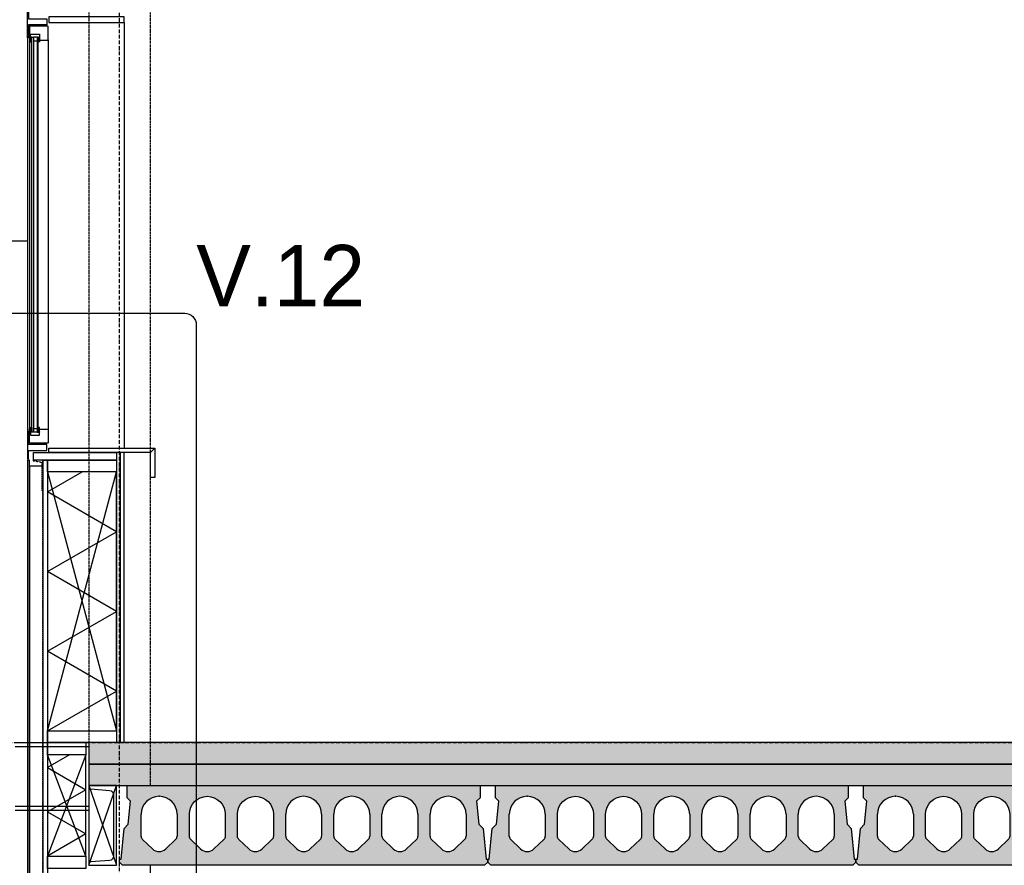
# Model space of a CAD drawing. Header units: millimetres. Extents: x -297000 to 504135, y -166520 to 252050.
# Tile 291 of 416: x 12000 to 15209, y -12200 to -9443. Entities that reach past the tile are written whole.
import ezdxf
from ezdxf.enums import TextEntityAlignment as Align

# ---------------------------------------------------------------- set-up
doc = ezdxf.new("R2010")
doc.units = ezdxf.units.MM
doc.header["$MEASUREMENT"] = 0
for name, pattern in [('ACAD_ISO10W100', [18, 12, -3, 0, -3]), ('CENTER', [50.800000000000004, 31.75, -6.349999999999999, 6.349999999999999, -6.349999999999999]), ('DASHED2', [0.375, 0.25, -0.125]), ('HIDDEN2', [4.762499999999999, 3.175, -1.5875])]:
    doc.linetypes.add(name, pattern=pattern)
doc.layers.get('Defpoints').update_dxf_attribs({"color": 6})
for name, color, linetype in [('040_AXPRI_B', 9, 'CENTER'), ('053_SHADE_S', 253, 'Continuous'), ('068_HATCH_H', 8, 'Continuous'), ('080_SYMB_DETAIL', 4, 'Continuous'), ('080_SYMBO_G', 1, 'Continuous'), ('210_WALEX_E', 2, 'Continuous'), ('210_WALEX_G', 2, 'Continuous'), ('299_CONCR_G', 3, 'Continuous'), ('299_CONCR_H', 251, 'Continuous'), ('299_STEEL_G', 3, 'Continuous'), ('299_STEEL_H', 8, 'Continuous'), ('310_WINDO_E', 1, 'Continuous'), ('340_BALUS_E', 8, 'Continuous'), ('410_WAFEX_G', 1, 'Continuous'), ('420_WAFIN_G', 1, 'Continuous')]:
    doc.layers.add(name, color=color, linetype=linetype)
doc.styles.add('VMX 1 SMALL 100', font='unvr55w.TTF', dxfattribs={"height": 100})
doc.styles.add('VMX 3 BIG 200', font='unvr55w.TTF', dxfattribs={"height": 800})

# ---------------------------------------------------------------- blocks, each defined once
blk = doc.blocks.new('GRID02')
at = {"layer": '040_AXPRI_B', "linetype": 'ACAD_ISO10W100'}
blk.add_line((-2.231390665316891e-06, -2483.903999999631), (-2.183020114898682e-06, 11470.78071810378), dxfattribs=at)
blk.add_lwpolyline([(-4000, 3800), (27199.99999785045, 3800)], dxfattribs=at)
blk = doc.blocks.new('WAND B60')
for p, q in [((1.201632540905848, 0), (-1.201632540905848, 0)), ((0, 0), (0, -1.9055541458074))]:
    blk.add_line(p, q)
at = {"style": 'VMX 1 SMALL 100'}
blk.add_attdef('B60', text='', height=1, dxfattribs=at).set_placement((0, 0.9139582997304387), align=Align.MIDDLE_CENTER)
blk = doc.blocks.new('UNP260')
at = {"layer": '299_STEEL_G'}
blk.add_lwpolyline([(44.99999676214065, -129.9999906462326), (44.99999676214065, 130.0000093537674), (-45.00000323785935, 130.0000093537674), (-45.00000323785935, 126.0623736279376, 0.3910205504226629), (-38.55821979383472, 119.0846666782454), (22.11642987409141, 114.230694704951, -0.3910205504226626), (34.99999676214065, 100.2752808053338), (34.99999676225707, -100.275262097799, -0.3910205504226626), (22.11642987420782, -114.2306759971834), (-38.55821979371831, -119.0846479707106, 0.3910205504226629), (-45.00000323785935, -126.0623549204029), (-45.00000323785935, -129.9999906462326)], format="xyb", close=True, dxfattribs=at)
at = {"layer": 'Defpoints'}
for points in [[(-45.00000323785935, 130.0000093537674), (44.99999676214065, -129.9999906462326)], [(-44.99999028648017, -129.9999906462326), (44.99999676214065, 130.0000093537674)]]:
    blk.add_lwpolyline(points, dxfattribs=at)
blk.add_lwpolyline([(44.99999676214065, 130.0000093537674), (-44.99999028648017, 130.0000093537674), (-44.99999028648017, -129.9999906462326), (44.99999676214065, -129.9999906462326)], close=True, dxfattribs=at)
blk = doc.blocks.new('KANAALPLAAT260')
at = {"layer": '299_CONCR_H'}
h = blk.add_hatch(color=256, dxfattribs=at)
h.paths.add_polyline_path([(5.049627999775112, 120.4962809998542), (18.44946200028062, 133.8961149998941), (25.96350099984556, 209.0364990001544), (15, 220), (15, 260), (1165, 260), (1165, 220), (1154.036499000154, 209.0364990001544), (1161.550537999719, 133.8961149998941), (1174.950372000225, 120.4962809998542), (1185, 20), (1190, 20), (1190, 10), (1180, 0), (0, 0), (-10, 10), (-10, 20), (-5, 20)])
edge = h.paths.add_edge_path(flags=16)
edge.add_arc((119, 76.68257113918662), 31.68257478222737, 226.8415831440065, 313.1584168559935)
edge.add_line((140.6714472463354, 53.57123368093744), (172.760268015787, 83.66084609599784))
edge.add_arc((162.5, 94.60282490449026), 15, 313.1584168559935, 360)
edge.add_line((177.5, 94.60282490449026), (177.5, 166.5))
edge.add_arc((119, 166.5), 58.5, 0, 180)
edge.add_line((60.5, 166.5), (60.5, 94.60282490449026))
edge.add_arc((75.5, 94.60282490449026), 14.99999999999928, 180, 226.8415831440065)
edge.add_line((65.239731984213, 83.66084609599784), (97.32855275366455, 53.57123368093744))
edge = h.paths.add_edge_path(flags=16)
edge.add_line((254.3285527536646, 53.57123368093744), (222.239731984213, 83.66084609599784))
edge.add_arc((232.5, 94.60282490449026), 14.99999999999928, 180, 226.8415831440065, ccw=False)
edge.add_line((217.5, 94.60282490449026), (217.5, 166.5))
edge.add_arc((276, 166.5), 58.5, 0, 180, ccw=False)
edge.add_line((334.5, 166.5), (334.5, 94.60282490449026))
edge.add_arc((319.5, 94.60282490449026), 15, -46.841583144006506, 0, ccw=False)
edge.add_line((329.760268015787, 83.66084609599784), (297.6714472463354, 53.57123368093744))
edge.add_arc((276, 76.68257113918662), 31.68257478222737, 226.8415831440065, 313.1584168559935, ccw=False)
edge = h.paths.add_edge_path(flags=16)
edge.add_arc((389.5, 94.60282490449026), 14.99999999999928, 180, 226.8415831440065)
edge.add_line((379.239731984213, 83.66084609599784), (411.3285527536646, 53.57123368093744))
edge.add_arc((433, 76.68257113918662), 31.68257478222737, 226.8415831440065, 313.1584168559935)
edge.add_line((454.6714472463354, 53.57123368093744), (486.760268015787, 83.66084609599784))
edge.add_arc((476.5, 94.60282490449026), 15, 313.1584168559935, 360)
edge.add_line((491.5, 94.60282490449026), (491.5, 166.5))
edge.add_arc((433, 166.5), 58.5, 0, 180)
edge.add_line((374.5, 166.5), (374.5, 94.60282490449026))
edge = h.paths.add_edge_path(flags=16)
edge.add_arc((590, 76.68257113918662), 31.68257478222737, 226.8415831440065, 313.1584168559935)
edge.add_line((611.6714472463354, 53.57123368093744), (643.760268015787, 83.66084609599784))
edge.add_arc((633.5, 94.60282490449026), 15, 313.1584168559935, 360)
edge.add_line((648.5, 94.60282490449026), (648.5, 166.5))
edge.add_arc((590, 166.5), 58.5, 0, 180)
edge.add_line((531.5, 166.5), (531.5, 94.60282490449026))
edge.add_arc((546.5, 94.60282490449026), 14.99999999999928, 180, 226.8415831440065)
edge.add_line((536.239731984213, 83.66084609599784), (568.3285527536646, 53.57123368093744))
edge = h.paths.add_edge_path(flags=16)
edge.add_line((725.3285527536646, 53.57123368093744), (693.239731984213, 83.66084609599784))
edge.add_arc((703.5, 94.60282490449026), 14.99999999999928, 180, 226.8415831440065, ccw=False)
edge.add_line((688.5, 94.60282490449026), (688.5, 166.5))
edge.add_arc((747, 166.5), 58.5, 0, 180, ccw=False)
edge.add_line((805.5, 166.5), (805.5, 94.60282490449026))
edge.add_arc((790.5, 94.60282490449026), 15, -46.841583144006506, 0, ccw=False)
edge.add_line((800.760268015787, 83.66084609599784), (768.6714472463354, 53.57123368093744))
edge.add_arc((747, 76.68257113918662), 31.68257478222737, 226.8415831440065, 313.1584168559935, ccw=False)
edge = h.paths.add_edge_path(flags=16)
edge.add_arc((860.5, 94.60282490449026), 14.99999999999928, 180, 226.8415831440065)
edge.add_line((850.239731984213, 83.66084609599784), (882.3285527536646, 53.57123368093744))
edge.add_arc((904, 76.68257113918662), 31.68257478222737, 226.8415831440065, 313.1584168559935)
edge.add_line((925.6714472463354, 53.57123368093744), (957.760268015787, 83.66084609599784))
edge.add_arc((947.5, 94.60282490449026), 15, 313.1584168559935, 360)
edge.add_line((962.5, 94.60282490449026), (962.5, 166.5))
edge.add_arc((904, 166.5), 58.5, 0, 180)
edge.add_line((845.5, 166.5), (845.5, 94.60282490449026))
edge = h.paths.add_edge_path(flags=16)
edge.add_line((1002.5, 94.60282490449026), (1002.5, 166.5))
edge.add_arc((1061, 166.5), 58.5, 0, 180, ccw=False)
edge.add_line((1119.5, 166.5), (1119.5, 94.60282490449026))
edge.add_arc((1104.5, 94.60282490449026), 15, -46.841583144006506, 0, ccw=False)
edge.add_line((1114.760268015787, 83.66084609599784), (1082.671447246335, 53.57123368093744))
edge.add_arc((1061, 76.68257113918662), 31.68257478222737, 226.8415831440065, 313.1584168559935, ccw=False)
edge.add_line((1039.328552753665, 53.57123368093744), (1007.239731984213, 83.66084609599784))
edge.add_arc((1017.5, 94.60282490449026), 14.99999999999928, 180, 226.8415831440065, ccw=False)
at = {"layer": '299_CONCR_G'}
for p, q in [((60.5, 94.60282490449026), (60.5, 166.5)), ((177.5, 166.5), (177.5, 94.60282490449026)), ((531.5, 94.60282490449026), (531.5, 166.5)), ((648.5, 166.5), (648.5, 94.60282490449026)), ((688.5, 94.60282490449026), (688.5, 166.5)), ((805.5, 166.5), (805.5, 94.60282490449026)), ((845.5, 94.60282490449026), (845.5, 166.5)), ((962.5, 166.5), (962.5, 94.60282490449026)), ((1002.5, 94.60282490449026), (1002.5, 166.5)), ((1119.5, 166.5), (1119.5, 94.60282490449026)), ((97.32855275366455, 53.57123368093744), (65.239731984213, 83.66084609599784)), ((254.3285527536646, 53.57123368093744), (222.239731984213, 83.66084609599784)), ((329.760268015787, 83.66084609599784), (297.6714472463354, 53.57123368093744)), ((411.3285527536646, 53.57123368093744), (379.239731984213, 83.66084609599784)), ((486.760268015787, 83.66084609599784), (454.6714472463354, 53.57123368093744)), ((568.3285527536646, 53.57123368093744), (536.239731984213, 83.66084609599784)), ((643.760268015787, 83.66084609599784), (611.6714472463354, 53.57123368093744)), ((725.3285527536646, 53.57123368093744), (693.239731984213, 83.66084609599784)), ((800.760268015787, 83.66084609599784), (768.6714472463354, 53.57123368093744)), ((882.3285527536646, 53.57123368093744), (850.239731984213, 83.66084609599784)), ((957.760268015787, 83.66084609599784), (925.6714472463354, 53.57123368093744)), ((1039.328552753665, 53.57123368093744), (1007.239731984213, 83.66084609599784)), ((1114.760268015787, 83.66084609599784), (1082.671447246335, 53.57123368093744))]:
    blk.add_line(p, q, dxfattribs=at)
blk.add_lwpolyline([(1161.550537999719, 133.8961149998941), (1174.950372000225, 120.4962809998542), (1185, 20), (1190, 20), (1190, 10), (1180, 0), (0, 0), (-10, 10), (-10, 20), (-5, 20), (5.049627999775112, 120.4962809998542), (18.44946200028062, 133.8961149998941), (25.96350099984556, 209.0364990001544), (15, 220), (15, 260), (1165, 260), (1165, 220), (1154.036499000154, 209.0364990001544)], close=True, dxfattribs=at)
for points in [[(222.2397319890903, 83.6608460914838, -0.2072792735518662), (217.5, 94.60282490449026), (217.5, 166.5, -0.9999999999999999), (334.5, 166.5), (334.5, 94.60282490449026, -0.2072792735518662), (329.7602680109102, 83.66084609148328)], [(379.2397319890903, 83.6608460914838, -0.2072792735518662), (374.5, 94.60282490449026), (374.5, 166.5, -0.9999999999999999), (491.5, 166.5), (491.5, 94.60282490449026, -0.2072792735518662), (486.7602680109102, 83.66084609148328)]]:
    blk.add_lwpolyline(points, format="xyb", dxfattribs=at)
blk.add_lwpolyline([(172.760268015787, 83.66084609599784), (140.6714472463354, 53.57123368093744)], dxfattribs=at)
for centre, radius, start, end in [((119, 166.5), 58.5, 0, 180), ((590, 166.5), 58.5, 0, 180), ((747, 166.5), 58.5, 0, 180), ((904, 166.5), 58.5, 0, 180), ((1061, 166.5), 58.5, 0, 180), ((75.5, 94.60282490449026), 14.99999999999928, 180, 226.8415831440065), ((162.5, 94.60282490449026), 15, 313.1584168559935, 0), ((546.5, 94.60282490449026), 14.99999999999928, 180, 226.8415831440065), ((633.5, 94.60282490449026), 15, 313.1584168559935, 0), ((703.5, 94.60282490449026), 14.99999999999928, 180, 226.8415831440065), ((790.5, 94.60282490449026), 15, 313.1584168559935, 0), ((860.5, 94.60282490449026), 14.99999999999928, 180, 226.8415831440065), ((947.5, 94.60282490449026), 15, 313.1584168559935, 0), ((1017.5, 94.60282490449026), 14.99999999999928, 180, 226.8415831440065), ((1104.5, 94.60282490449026), 15, 313.1584168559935, 0), ((119, 76.68257113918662), 31.68257478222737, 226.8415831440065, 313.1584168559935), ((276, 76.68257113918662), 31.68257478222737, 226.8415831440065, 313.1584168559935), ((433, 76.68257113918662), 31.68257478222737, 226.8415831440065, 313.1584168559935), ((590, 76.68257113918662), 31.68257478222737, 226.8415831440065, 313.1584168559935), ((747, 76.68257113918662), 31.68257478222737, 226.8415831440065, 313.1584168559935), ((904, 76.68257113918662), 31.68257478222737, 226.8415831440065, 313.1584168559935), ((1061, 76.68257113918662), 31.68257478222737, 226.8415831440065, 313.1584168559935)]:
    blk.add_arc(centre, radius, start, end, dxfattribs=at)
at = {"layer": '299_CONCR_G', "linetype": 'ByBlock'}
blk.add_point((119.0456621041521, 224.9999821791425), dxfattribs=at)
blk = doc.blocks.new('1006_X-03.01')
at = {"layer": '053_SHADE_S'}
h = blk.add_hatch(color=256, dxfattribs=at)
h.paths.add_polyline_path([(-100.0000022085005, 3660), (23299.99998491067, 3659.999962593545), (23300.01118477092, 3729.999962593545), (-100.0000022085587, 3730)])
h.paths.add_polyline_path([(-100.0000022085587, 3730), (23300.01118477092, 3729.999962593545), (23300.01099170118, 3800), (-100.0000022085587, 3800)])
at = {"layer": '068_HATCH_H'}
h = blk.add_hatch(dxfattribs=at)
h.set_pattern_fill('AR-CONC', color=256, scale=10, style=0)
h.set_pattern_definition([(49.99999999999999, (-12325.00000200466, 15600.00000125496), (71.72601826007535, -6.275213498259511), [7.5, -82.5]), (355, (-12325.00000200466, 15600.00000125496), (-13.8751333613, 75.21921337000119), [6, -66]), (100.4514, (-12319.02283400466, 15599.47706725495), (57.85093817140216, 68.94395420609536), [6.374018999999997, -70.11421119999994]), (46.18420000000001, (-12325.00000200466, 15620.00000125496), (106.7241048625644, -16.55190143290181), [11.25, -123.75]), (96.6356, (-12316.10632750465, 15618.62067055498), (93.46627055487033, 97.41178709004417), [9.561028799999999, -105.1713]), (351.1842, (-12325.00000200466, 15620.00000125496), (93.46619451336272, 97.41186009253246), [9, -99]), (21, (-12315.00000200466, 15615.00000125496), (59.69070521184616, -40.26188906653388), [7.5, -82.5]), (326.0000000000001, (-12315.00000200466, 15615.00000125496), (24.33153319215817, 72.5150045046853), [6, -66]), (71.4514, (-12310.02577870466, 15611.64484065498), (84.02226285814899, 32.25304967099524), [6.374019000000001, -70.1142112]), (37.50000000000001, (-12325.00000200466, 15600.00000125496), (1.215985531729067, 33.28938538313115), [0, -65.19999999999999, 0, -67, 0, -66.25]), (7.499999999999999, (-12325.00000200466, 15600.00000125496), (26.30695374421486, 39.44117118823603), [0, -38.2, 0, -63.7, 0, -25.25]), (327.5, (-12347.30000200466, 15600.00000125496), (53.38224361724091, -2.25548717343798), [0, -25, 0, -78, 0, -103.5]), (317.5, (-12357.30000200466, 15600.00000125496), (58.31861693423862, 10.01049823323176), [0, -32.5, 0, -51.8, 0, -73.5])])
h.paths.add_polyline_path([(-100.0000022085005, 3660), (23299.99998491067, 3659.999962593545), (23300.01118477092, 3729.999962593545), (-100.0000022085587, 3730)])
for points in [[(14.99998837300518, 6148.280115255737), (14.99998837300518, 4760.004943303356)], [(-234.9999886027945, 3838), (-10.00001242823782, 3967.903796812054), (-234.9999886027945, 4097.807593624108), (-9.999988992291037, 4227.711403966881), (-234.9999886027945, 4357.615214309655), (-9.999988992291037, 4487.519024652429), (-234.9999886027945, 4617.422834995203), (-121.4084449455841, 4683.004943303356)], [(-163.4232221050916, 3760), (-234.9999886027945, 3718.675134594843), (-109.9999886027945, 3646.506350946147), (-234.9999886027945, 3574.337567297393), (-109.9999886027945, 3502.168783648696), (-234.9999886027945, 3430)]]:
    blk.add_lwpolyline(points, dxfattribs=at)
at = {"layer": '210_WALEX_E', "color": 1}
for points in [[(-234.9999886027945, 3838), (-9.999988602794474, 3838), (-9.999988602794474, 4683.004943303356), (-234.9999886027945, 4683.004943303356)], [(-234.9999886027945, 3430), (-109.9999886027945, 3430), (-109.9999886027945, 3760), (-234.9999886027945, 3760)]]:
    blk.add_lwpolyline(points, close=True, dxfattribs=at)
at = {"layer": '210_WALEX_E', "color": 8}
for points in [[(-234.9999886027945, 4683.004943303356), (-9.999988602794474, 3838)], [(-234.9999886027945, 3838), (-9.999988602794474, 4683.004943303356)], [(-109.9999886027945, 3760), (-234.9999886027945, 3430)], [(-109.9999886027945, 3430), (-234.9999886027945, 3760)]]:
    blk.add_lwpolyline(points, dxfattribs=at)
at = {"layer": '210_WALEX_G', "linetype": 'DASHED2', "ltscale": 0.5}
for points in [[(-250.9999886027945, 4719.004943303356), (-250.9999886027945, -188.2982099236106), (-451.9999999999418, -218.298199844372), (-451.9999999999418, -337.9996925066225)], [(-282.0000140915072, 4746.004943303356), (-282.0000140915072, 4719.320261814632), (-252.9999886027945, 4714.320261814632), (-252.9999886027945, 4621.004943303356)]]:
    blk.add_lwpolyline(points, dxfattribs=at)
at = {"layer": '210_WALEX_G'}
for points in [[(-280.0000140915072, 4746.004943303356), (-10.00001409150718, 4746.004943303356), (-10.00001409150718, 4721.004943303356), (-280.0000140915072, 4721.004943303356), (-280.0000140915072, 4746.004943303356)], [(-234.9999886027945, 4721.004943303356), (-234.9999886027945, 43.00030082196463), (-248.9999886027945, 43.00030082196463), (-248.9999886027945, 4721.004943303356), (-234.9999886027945, 4721.004943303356)], [(-234.9999886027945, 3760), (-234.9999886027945, 3800), (-109.9999886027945, 3800), (-109.9999886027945, 3760), (-234.9999886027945, 3760)], [(-234.9999886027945, 3390), (-234.9999886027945, 3430), (-109.9999886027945, 3430), (-109.9999886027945, 3390), (-234.9999886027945, 3390)]]:
    blk.add_lwpolyline(points, dxfattribs=at)
for points in [[(-234.9999886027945, 4721.004943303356), (-9.999988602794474, 4721.004943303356), (-9.999988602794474, 4683.004943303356), (-234.9999886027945, 4683.004943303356)], [(-234.9999886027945, 3838), (-9.999988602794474, 3838), (-9.999988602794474, 3800), (-234.9999886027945, 3800)]]:
    blk.add_lwpolyline(points, close=True, dxfattribs=at)
at = {"layer": '210_WALEX_G', "color": 8}
blk.add_lwpolyline([(-294.0000021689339, 43.00030082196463), (-248.9999886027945, 43.00030082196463), (-248.9999886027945, 4701.004943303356), (-294.0000021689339, 4701.004943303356)], close=True, dxfattribs=at)
at = {"layer": '299_CONCR_G'}
for points in [[(-100.0000022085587, 3730), (23300.01118477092, 3729.999962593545), (23300.01099170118, 3800), (-100.0000022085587, 3800)], [(-100.0000022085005, 3660), (23299.99998491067, 3659.999962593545), (23300.01118477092, 3729.999962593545), (-100.0000022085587, 3730)]]:
    blk.add_lwpolyline(points, close=True, dxfattribs=at)
at = {"layer": '299_STEEL_H', "linetype": 'HIDDEN2'}
for points in [[(-99.99999838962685, 7979.280115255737), (-99.99999838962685, 3800)], [(100.0000016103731, 7979.280115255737), (100.0000016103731, 3660.000000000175)]]:
    blk.add_lwpolyline(points, dxfattribs=at)
at = {"layer": '299_STEEL_H'}
blk.add_lwpolyline([(100.0000016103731, 3400.000000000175), (100.0000016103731, 0)], dxfattribs=at)
at = {"layer": '310_WINDO_E', "color": 2}
for points in [[(-300.0000021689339, 6099.167941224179), (-300.0000021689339, 6186.167941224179, -0.414213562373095), (-298.5000021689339, 6187.667941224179), (-298.5000021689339, 6187.667941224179, -0.414213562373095), (-297.0000021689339, 6186.167941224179), (-297.0000021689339, 6160.167941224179), (-237.0000021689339, 6160.167941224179), (-237.0000021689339, 6140.167941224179), (-296.9999141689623, 6140.167941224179), (-296.9999141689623, 6099.167941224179, -0.414213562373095), (-298.4999141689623, 6097.667941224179), (-298.5000021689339, 6097.667941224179, -0.414213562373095)], [(-234.4999138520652, 6136.167928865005), (-292.9999141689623, 6136.167941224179), (-292.9999141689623, 6089.057940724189, 0.414213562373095), (-291.4999141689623, 6087.557940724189), (-291.4999141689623, 6087.557940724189, 0.414213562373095), (-289.9999141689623, 6089.057940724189), (-289.9999141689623, 6110.057940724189), (-260.9999140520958, 6110.057940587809), (-260.9999140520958, 6090.057940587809), (-234.4999141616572, 6090.057940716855, 0.4142135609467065), (-232.9999141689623, 6091.557940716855), (-232.9999141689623, 6134.667928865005, 0.4142135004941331)], [(-300.0000021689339, 4813.117117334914), (-300.0000021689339, 4726.117117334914, 0.414213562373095), (-298.5000021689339, 4724.617117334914), (-298.5000021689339, 4724.617117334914, 0.414213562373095), (-297.0000021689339, 4726.117117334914), (-297.0000021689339, 4752.117117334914), (-237.0000021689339, 4752.117117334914), (-237.0000021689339, 4772.117117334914), (-296.9999141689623, 4772.117117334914), (-296.9999141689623, 4813.117117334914, 0.414213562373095), (-298.4999141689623, 4814.617117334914), (-298.5000021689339, 4814.617117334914, 0.414213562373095)], [(-234.4999138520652, 4776.117129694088), (-292.9999141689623, 4776.117117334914), (-292.9999141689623, 4823.227117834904, -0.414213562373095), (-291.4999141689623, 4824.727117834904), (-291.4999141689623, 4824.727117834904, -0.414213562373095), (-289.9999141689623, 4823.227117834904), (-289.9999141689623, 4802.227117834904), (-260.9999140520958, 4802.227117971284), (-260.9999140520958, 4822.227117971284), (-234.4999141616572, 4822.227117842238, -0.4142135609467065), (-232.9999141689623, 4820.727117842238), (-232.9999141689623, 4777.617129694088, -0.4142135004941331)]]:
    blk.add_lwpolyline(points, format="xyb", close=True, dxfattribs=at)
at = {"layer": '310_WINDO_E', "color": 8}
for points in [[(-300.0000021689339, 6099.167941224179), (-300.0000021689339, 4813.117117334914)], [(-285.9999141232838, 6085.057940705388), (-285.9999141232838, 6100.057940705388), (-289.9999141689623, 6100.057940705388), (-289.9999141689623, 6085.057940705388), (-285.9999141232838, 6085.057940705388)], [(-285.9999141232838, 6085.057940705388), (-289.9999141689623, 6100.057940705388)], [(-285.9999141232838, 6100.057940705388), (-289.9999141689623, 6085.057940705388)], [(-264.9999141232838, 6085.057940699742), (-264.9999141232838, 6100.057940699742), (-260.9999140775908, 6100.057940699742), (-260.9999140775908, 6085.057940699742), (-264.9999141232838, 6085.057940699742)], [(-264.9999141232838, 6085.057940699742), (-260.9999140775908, 6100.057940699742)], [(-264.9999141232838, 6100.057940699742), (-260.9999140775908, 6085.057940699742)], [(-292.9999141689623, 6089.057940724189), (-292.9999141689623, 4823.227117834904)], [(-232.9999141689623, 6091.557940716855), (-232.9999141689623, 4820.727117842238)], [(-285.9999141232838, 4827.302120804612), (-285.9999141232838, 4812.302120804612), (-289.9999141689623, 4812.302120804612), (-289.9999141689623, 4827.302120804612), (-285.9999141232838, 4827.302120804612)], [(-285.9999141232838, 4827.302120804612), (-289.9999141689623, 4812.302120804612)], [(-285.9999141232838, 4812.302120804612), (-289.9999141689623, 4827.302120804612)], [(-264.9999141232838, 4827.227117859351), (-264.9999141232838, 4812.227117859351), (-260.9999140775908, 4812.227117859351), (-260.9999140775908, 4827.227117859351), (-264.9999141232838, 4827.227117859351)], [(-264.9999141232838, 4827.227117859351), (-260.9999140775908, 4812.227117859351)], [(-264.9999141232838, 4812.227117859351), (-260.9999140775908, 4827.227117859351)]]:
    blk.add_lwpolyline(points, dxfattribs=at)
at = {"layer": '310_WINDO_E'}
blk.add_lwpolyline([(-280.9999086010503, 4812.227117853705), (-285.9999086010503, 4812.227117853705), (-285.9999141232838, 6100.057940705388), (-280.9999141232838, 6100.057940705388)], close=True, dxfattribs=at)
for points in [[(-268.9999141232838, 6100.057940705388), (-280.9999141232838, 6100.057940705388)], [(-268.9999086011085, 4812.227117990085), (-264.9999086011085, 4812.227117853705), (-264.9999141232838, 6100.057940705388), (-268.9999141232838, 6100.057940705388), (-268.9999086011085, 4812.227117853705)], [(-280.9999139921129, 6088.514710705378), (-268.9999139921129, 6088.5147108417)], [(-280.9999139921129, 4823.770347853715), (-268.9999139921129, 4823.770347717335)], [(-268.9999141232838, 4812.227117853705), (-280.9999141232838, 4812.227117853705)]]:
    blk.add_lwpolyline(points, dxfattribs=at)
at = {"layer": '340_BALUS_E'}
for points in [[(-340.0000022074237, 3800), (-99.99998925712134, 3800)], [(-340.0000022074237, 3787.500831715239), (-99.99998925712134, 3787.500831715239)], [(-340.0000022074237, 3592.499168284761), (-99.99998925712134, 3592.499168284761)], [(-340.0000022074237, 3579.999666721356), (-99.99998925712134, 3579.999666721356)]]:
    blk.add_lwpolyline(points, dxfattribs=at)
at = {"layer": '410_WAFEX_G'}
blk.add_lwpolyline([(-300.0000021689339, 20), (-294.0000021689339, 20), (-294.0000021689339, 4721.004943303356), (-300.0000021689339, 4721.004943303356), (-300.0000021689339, 20)], dxfattribs=at)
at = {"layer": '420_WAFIN_G'}
for points in [[(-230.0000140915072, 6166.280115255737), (-230.0000140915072, 6148.280115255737), (14.99998837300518, 6148.280115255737), (14.99998837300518, 6166.280115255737), (-230.0000140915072, 6166.280115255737)], [(-230.0000140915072, 4746.004943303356), (-230.0000140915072, 4760.004943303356), (114.9999859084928, 4760.004943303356), (100.9999859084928, 4746.004943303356), (-230.0000140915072, 4746.004943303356)], [(114.9999859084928, 4760.004943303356), (114.9999859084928, 4665.004943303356), (100.9999859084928, 4665.004943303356), (100.9999859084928, 4746.004943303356), (114.9999859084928, 4760.004943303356)], [(2.492929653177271, 3799.999649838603), (2.492952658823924, 4746.004943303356), (-10.00704734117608, 4746.004943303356), (-10.00707298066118, 3799.999651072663), (2.492929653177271, 3799.999651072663)], [(14.99292965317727, 3799.9996486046), (14.99292965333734, 4746.004943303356), (2.492929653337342, 4746.004943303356), (2.492927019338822, 3799.999649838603), (14.99292965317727, 3799.999649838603)]]:
    blk.add_lwpolyline(points, dxfattribs=at)
for name, p in [('GRID02', (0, 0)), ('UNP260', (-54.99999897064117, 3529.999990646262)), ('KANAALPLAAT260', (9.999997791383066, 3400.000000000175)), ('KANAALPLAAT260', (1209.999997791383, 3400.000000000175)), ('KANAALPLAAT260', (2409.999997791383, 3400.000000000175))]:
    blk.add_blockref(name, p)
at = {"layer": '080_SYMBO_G', "ltscale": 2}
ref = blk.add_blockref('WAND B60', (-490.5554167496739, 5436.142529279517), dxfattribs=dict(at, xscale=-100, yscale=100, zscale=100, rotation=90))
ref.add_attrib('B60', 'B30', dxfattribs={"layer": '0', "height": 100, "rotation": 90, "style": 'VMX 1 SMALL 100'}).set_placement((-581.9512467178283, 5430.401919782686), align=Align.MIDDLE_CENTER)

msp = doc.modelspace()

# ---------------------------------------------------------------- linework, layer by layer
at = {"layer": '080_SYMB_DETAIL', "color": 6}
msp.add_lwpolyline([(12574.99999990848, -10437.50000126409), (12574.99999990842, -12862.50000126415, -0.4142135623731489), (12537.49999990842, -12900.00000126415), (10737.49999990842, -12900.00000126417, -0.414213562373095), (10699.99999990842, -12862.50000126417), (10699.99999990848, -10437.50000126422, -0.4142135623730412), (10737.49999990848, -10400.00000126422), (12537.49999990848, -10400.00000126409, -0.414213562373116)], format="xyb", close=True, dxfattribs=at)

# ---------------------------------------------------------------- block references
msp.add_blockref('1006_X-03.01', (12325.00000211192, -15600.00000125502))

# ---------------------------------------------------------------- texts
at = {"layer": '080_SYMB_DETAIL', "insert": (12574.99999990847, -10377.22432967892), "char_height": 200.0000000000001, "attachment_point": 7, "style": 'VMX 3 BIG 200'}
msp.add_mtext('V.12', dxfattribs=at)

doc.saveas('drawing.dxf')
